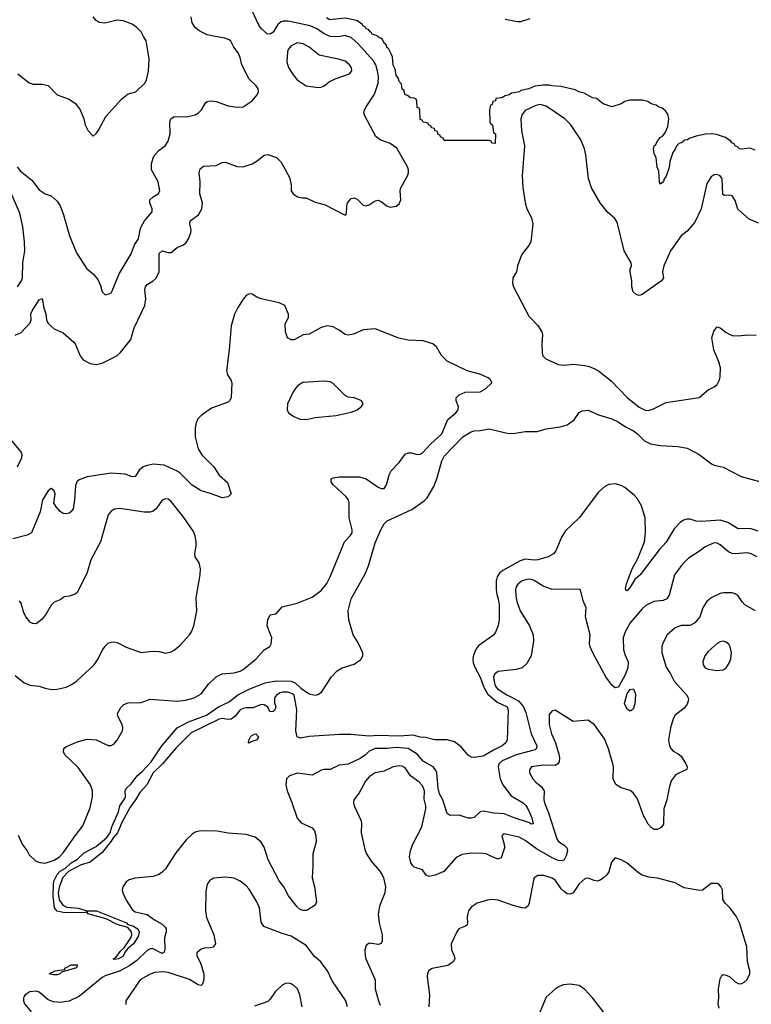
# Model space of a CAD drawing. Header units: inches. Extents: x 1473912 to 1647258, y 640388 to 773423.
# Tile 407 of 420: x 1592940 to 1597817, y 693548 to 700111. Entities that reach past the tile are written whole.
import ezdxf

# ---------------------------------------------------------------- set-up
doc = ezdxf.new("R2010")
doc.units = ezdxf.units.IN
doc.header["$MEASUREMENT"] = 0
doc.layers.add('B5699', color=7, linetype='Continuous')
doc.layers.add('B5790', color=7, linetype='Continuous')

msp = doc.modelspace()

# ---------------------------------------------------------------- linework, layer by layer
at = {"layer": 'B5699', "color": 5}
for points, elevation in [([(1592910, 698008), (1592950, 698026), (1593009.8, 698090), (1593016.9, 698110), (1593015.1, 698150), (1593023.8, 698170), (1593070, 698243), (1593090, 698252), (1593101.5, 698190), (1593114.9, 698150), (1593119.3, 698110), (1593130, 698086), (1593170, 698050.8), (1593230, 698024), (1593300.6, 697960.6), (1593310.6, 697949.4), (1593342, 697870), (1593364, 697844), (1593410, 697818.2), (1593450, 697812.7), (1593490, 697821.6), (1593588.3, 697870), (1593609.9, 697890.1), (1593679.8, 697980.2), (1593702.3, 698057.7), (1593774.2, 698205.8), (1593781, 698250), (1593774.9, 698310), (1593777.7, 698330), (1593790, 698344.9), (1593830.5, 698369.5), (1593850, 698388.8), (1593869.8, 698430), (1593870, 698552.2), (1593890, 698569.2), (1593930, 698559.7), (1593950, 698559.7), (1593990, 698592.6), (1594031.5, 698610), (1594050, 698625.7), (1594065.6, 698650), (1594081.6, 698690), (1594083.7, 698710), (1594073.5, 698750), (1594075.6, 698770), (1594131.9, 698810), (1594155, 698850), (1594158.8, 698890), (1594141.8, 698950), (1594142.8, 699030), (1594135.8, 699090), (1594143.8, 699116.2), (1594166, 699134), (1594250, 699139.6), (1594290, 699159.5), (1594310, 699160.8), (1594390, 699131.6), (1594430, 699130.1), (1594490, 699151.2), (1594522.5, 699170), (1594570, 699207.1), (1594593.5, 699213.5), (1594652.4, 699192.4), (1594681.8, 699161.9), (1594739.1, 699059.1), (1594750.1, 699010.1), (1594749.5, 698969.5), (1594762, 698950), (1594791, 698931), (1594823.5, 698923.5), (1594850, 698924.2), (1594910, 698895.2), (1594977.1, 698877.1), (1595104.7, 698810), (1595113.2, 698810), (1595119.3, 698820.7), (1595119.7, 698870), (1595125.7, 698890), (1595150, 698919.6), (1595170, 698922.8), (1595190, 698914.3), (1595230, 698874.4), (1595250, 698870.5), (1595270, 698876.3), (1595310, 698904), (1595330, 698907.3), (1595350, 698899.1), (1595386, 698870), (1595410, 698862.4), (1595450, 698868.4), (1595470, 698884), (1595480.9, 698910), (1595475.1, 698970), (1595479.5, 698990), (1595525.1, 699070), (1595532, 699090), (1595532, 699110), (1595525.6, 699130), (1595453.8, 699253.8), (1595410, 699286), (1595343.7, 699310), (1595313.2, 699333.2), (1595239.5, 699470), (1595234.5, 699490), (1595238.4, 699510), (1595249.6, 699530), (1595305.8, 699614.2), (1595330, 699686.8), (1595331.1, 699730), (1595325, 699770), (1595313, 699810), (1595297.4, 699837.4), (1595197, 699950), (1595150, 699991.2), (1595125.5, 700000)], 640), ([(1592923.8, 699130), (1592943.7, 699103.7), (1593020.7, 699040.7), (1593070, 698977.3), (1593110, 698950.8), (1593150, 698937.3), (1593190, 698900.5), (1593208.7, 698870), (1593232, 698810), (1593271.5, 698670), (1593317.8, 698557.8), (1593386.8, 698450), (1593430, 698417.3), (1593460.3, 698380.3), (1593479.5, 698339.5), (1593490, 698296), (1593510, 698277.3), (1593536.6, 698283.4), (1593550, 698291), (1593557.2, 698302.8), (1593602.2, 698417.7), (1593682.4, 698550), (1593705.1, 698610), (1593732.6, 698650), (1593742.2, 698710), (1593750, 698730.6), (1593771.5, 698770), (1593822, 698830), (1593823.6, 698850), (1593807.6, 698890), (1593807, 698910), (1593829.2, 698930), (1593863.7, 698950), (1593873.3, 698970), (1593863.1, 699030), (1593818, 699110), (1593818.4, 699150), (1593829.6, 699190), (1593840.7, 699210), (1593870, 699241.6), (1593910, 699270.5), (1593930, 699300.7), (1593943.1, 699350), (1593939.7, 699430), (1593947.8, 699450), (1593970, 699465.3), (1594050, 699462.7), (1594110, 699477.4), (1594130.8, 699489.2), (1594150.8, 699509.2), (1594181.3, 699558.7), (1594190, 699566), (1594209.6, 699570.4), (1594250, 699564.9), (1594330, 699535.8), (1594390, 699528.4), (1594429.6, 699530.4), (1594489.3, 699570), (1594522.9, 699610), (1594532, 699630), (1594529.4, 699650), (1594515.1, 699670), (1594470, 699714), (1594420.7, 699810), (1594410, 699858), (1594397.2, 699890), (1594367.6, 699927.6), (1594347, 699967), (1594336.2, 699976.2), (1594307.8, 699987.8), (1594242.3, 700000)], 660), ([(1592927.3, 699750), (1593002, 699690), (1593030, 699681.5), (1593090, 699681.7), (1593130, 699672), (1593190, 699610.6), (1593270, 699581.6), (1593311.9, 699551.9), (1593343, 699510), (1593367.7, 699450), (1593377.3, 699410), (1593396, 699370), (1593430, 699334), (1593450, 699352), (1593465.6, 699374.4), (1593515.1, 699464.9), (1593618.9, 699581.1), (1593663.6, 699616.4), (1593714, 699630), (1593776, 699690), (1593786, 699710), (1593799.5, 699770), (1593802, 699850), (1593782, 699970), (1593765.9, 700000)], 680), ([(1595075.3, 700000), (1595050, 699995.9), (1595010, 699999.6), (1595009.1, 700000)], 640), ([(1597842, 699242), (1597810, 699255.3), (1597750, 699247.6), (1597738, 699250), (1597724.5, 699264.5), (1597709.4, 699270), (1597702.7, 699282.7), (1597686.6, 699290), (1597681.2, 699301.2), (1597645.4, 699325.4), (1597584.8, 699344.8), (1597550, 699349.6), (1597512.3, 699347.7), (1597450, 699335.3), (1597401.4, 699318.6), (1597391.3, 699310), (1597373, 699307), (1597351.3, 699290), (1597334.4, 699285.6), (1597314.8, 699265.2), (1597310, 699248.7), (1597294, 699226), (1597274.4, 699165.6), (1597270, 699126), (1597250, 699068.7), (1597233.7, 699046.3), (1597230.6, 699030), (1597210, 699015.3), (1597205.1, 699030), (1597201.2, 699101.2), (1597190, 699128), (1597182.7, 699190), (1597170, 699218), (1597164.5, 699250), (1597170, 699270.8), (1597181.2, 699278.8), (1597190, 699298), (1597210, 699324.7), (1597225.4, 699334.6), (1597243.2, 699356.8), (1597260.2, 699399.8), (1597266.6, 699450), (1597260.2, 699480.2), (1597244.5, 699504.5), (1597222, 699522), (1597198, 699530), (1597182, 699542), (1597149, 699550), (1597126.8, 699566.8), (1597090, 699575.3), (1597005.4, 699574.6), (1596973.2, 699566.8), (1596950, 699549.4), (1596886, 699530), (1596830, 699549.5), (1596785.2, 699585.2), (1596758, 699590), (1596702, 699622), (1596668, 699630), (1596643.2, 699643.2), (1596546.6, 699666.6), (1596486, 699670), (1596470, 699675.3), (1596430, 699675.3), (1596373, 699667), (1596334, 699650), (1596281, 699639), (1596272, 699630), (1596218, 699622), (1596202, 699610), (1596176.9, 699603.1), (1596154, 699590), (1596114, 699586), (1596112, 699570), (1596094, 699566), (1596090, 699546), (1596078, 699542), (1596072, 699510), (1596074, 699430), (1596078, 699418), (1596092, 699410), (1596098, 699358), (1596111, 699350), (1596110, 699286), (1596087.3, 699287.3), (1596082, 699302), (1596070, 699306), (1595770, 699306), (1595762, 699322), (1595746, 699330), (1595742, 699342), (1595730, 699346), (1595726, 699366), (1595708, 699370), (1595706, 699386), (1595686, 699390), (1595682, 699402), (1595666, 699410), (1595662, 699422), (1595630, 699428), (1595622, 699442), (1595610, 699446), (1595608, 699508), (1595602, 699522), (1595590, 699526), (1595588, 699568), (1595582, 699582), (1595568.4, 699588.4), (1595546, 699590), (1595525.2, 699605.2), (1595509.6, 699610), (1595500.4, 699640.4), (1595490, 699648.7), (1595484, 699684), (1595470, 699698), (1595462.7, 699722.7), (1595450, 699738), (1595442, 699782), (1595430, 699808), (1595424.1, 699864.1), (1595418.6, 699878.6), (1595398, 699918), (1595390, 699924), (1595383.2, 699943.2), (1595370, 699955.3), (1595358.9, 699978.9), (1595347.9, 699987.9), (1595338, 699990), (1595326.8, 700000)], 620), ([(1597865.5, 698754.5), (1597801.5, 698781.5), (1597727.3, 698847.3), (1597710, 698906.6), (1597690, 698937.6), (1597670, 698942), (1597638.6, 698938.6), (1597626.2, 698946.2), (1597622.9, 699050), (1597610, 699069.3), (1597590, 699079.5), (1597570, 699077), (1597550, 699063.7), (1597521.1, 699018.9), (1597482.7, 698850), (1597439.2, 698760.7), (1597390, 698702), (1597350, 698669.6), (1597277.6, 698570), (1597234, 698470), (1597224.9, 698430), (1597230.6, 698390), (1597217.3, 698370), (1597090, 698279.3), (1597070, 698273.2), (1597050, 698279), (1597030, 698298), (1597021.2, 698330), (1597021.2, 698370), (1597009.4, 698430), (1597009.5, 698450.5), (1597017.2, 698470), (1597016, 698490), (1596969.6, 698570), (1596921.7, 698761.7), (1596906.6, 698786.6), (1596856, 698830), (1596810, 698889.3), (1596751, 698991), (1596732.3, 699052.3), (1596714.3, 699210), (1596705.1, 699250), (1596679.7, 699310), (1596613.3, 699410), (1596572.8, 699450), (1596450, 699535), (1596410, 699546.1), (1596380.4, 699539.6), (1596310, 699505.1), (1596290, 699479.6), (1596281.2, 699450), (1596284.3, 699370), (1596304.5, 699270), (1596290.2, 699069.8), (1596293.1, 698993.1), (1596309.1, 698890), (1596319.6, 698850), (1596352.4, 698790), (1596359.7, 698750), (1596346.7, 698630), (1596333.5, 698606.5), (1596289.3, 698550.7), (1596279.5, 698530), (1596257.3, 698470), (1596250.5, 698430), (1596227.3, 698390), (1596225.2, 698354.8), (1596230.5, 698330), (1596334.7, 698134.7), (1596393.3, 698073.3), (1596421.1, 698030), (1596424.9, 698010), (1596419.5, 697950), (1596422, 697890), (1596426.8, 697870), (1596446, 697850), (1596530, 697812.7), (1596570, 697808.5), (1596630, 697814.3), (1596690, 697808.9), (1596730, 697802), (1596770, 697786.4), (1596799.1, 697770), (1596883, 697703), (1596990, 697592), (1597070, 697528.9), (1597110, 697508.5), (1597130, 697506.4), (1597163.8, 697516.2), (1597250, 697558.4), (1597470, 697593.4), (1597530, 697644), (1597570, 697663), (1597590, 697678.8), (1597605.6, 697710), (1597609.7, 697730.3), (1597611.2, 697790), (1597600.5, 697830), (1597566.3, 697910), (1597553.6, 697990), (1597566.2, 698033.8), (1597590, 698062.8), (1597610, 698057.3), (1597650, 698024.9), (1597690, 698005.5), (1597730, 698003.8), (1597790.6, 698010.6), (1597850, 698008.2)], 640), ([(1592925.1, 698330), (1592952, 698370), (1592958.4, 698390), (1592961.1, 698490), (1592973.3, 698570), (1592972.4, 698630), (1592960.6, 698730), (1592941.1, 698821.1), (1592873.9, 698973.9)], 660), ([(1592930, 694674.8), (1592956.4, 694616.4), (1592990, 694570.7), (1593003.7, 694543.7), (1593044.2, 694504.2), (1593073.8, 694493.8), (1593110, 694489.2), (1593170, 694508), (1593205, 694530), (1593230, 694558), (1593308.8, 694671.2), (1593361.9, 694738.1), (1593410, 694857.4), (1593425, 694930), (1593424.6, 694970), (1593412.9, 695010), (1593330, 695127.1), (1593241.7, 695210), (1593231.3, 695230), (1593234, 695250), (1593241.3, 695258.7), (1593252.7, 695267.3), (1593330, 695299), (1593390, 695314.3), (1593450.3, 695310.3), (1593530, 695273.4), (1593550, 695273.4), (1593570, 695284.9), (1593590, 695307.7), (1593624.2, 695370), (1593628.5, 695390), (1593623.5, 695410), (1593594.5, 695470), (1593592.9, 695487.1), (1593614.2, 695525.8), (1593634.2, 695545.8), (1593662.9, 695557.1), (1593750, 695560.5), (1593810, 695581.3), (1593990, 695569.1), (1594045.1, 695574.9), (1594104, 695590), (1594150, 695618.4), (1594198.6, 695681.4), (1594250, 695730.3), (1594290, 695750.2), (1594370, 695757.4), (1594410, 695768.9), (1594430, 695780.3), (1594516.2, 695850), (1594570, 695910.5), (1594606.3, 695933.7), (1594616.3, 695950), (1594619.7, 695990), (1594589.5, 696070.5), (1594593.2, 696110), (1594610, 696144.7), (1594650, 696151.3), (1594690, 696197.3), (1594790, 696221.6), (1594890, 696261.3), (1594950, 696306), (1594986.5, 696353.5), (1595010, 696398), (1595104.2, 696630), (1595143, 696670), (1595155.1, 696690), (1595155.3, 696710), (1595136.3, 696790), (1595136.1, 696890), (1595130.6, 696910), (1595113.5, 696933.5), (1595029.8, 697010), (1595015.6, 697030), (1595017.2, 697050), (1595030, 697058), (1595070, 697064.2), (1595204.1, 697064.1), (1595250, 697050.5), (1595330, 696995.3), (1595350, 696986.7), (1595370, 696986), (1595385.1, 697010), (1595402.8, 697077.2), (1595416, 697104), (1595470, 697159.1), (1595510, 697214), (1595530, 697223.7), (1595550, 697223.1), (1595590, 697212.7), (1595610, 697215.2), (1595630, 697227.6), (1595678.3, 697281.7), (1595752.9, 697350), (1595794, 697446), (1595847, 697490), (1595863.6, 697510), (1595865.1, 697530), (1595849.3, 697570), (1595849, 697590), (1595869, 697610), (1595910, 697627.7), (1596010, 697630.7), (1596044, 697650), (1596088, 697690), (1596078, 697710), (1596063.1, 697723.1), (1596007.3, 697747.3), (1595922, 697770), (1595790, 697834.3), (1595751.6, 697871.6), (1595718.5, 697930), (1595693.6, 697950), (1595630, 697970.5), (1595530, 697975.6), (1595468.3, 697988.3), (1595310, 698050.7), (1595230, 698044), (1595164.5, 698015.6), (1595130, 698008.2), (1595110, 698012.6), (1595070, 698042.4), (1595030, 698063.6), (1594990, 698069.6), (1594950, 698058.7), (1594870, 698015.1), (1594830, 698009.5), (1594770, 697977), (1594750, 697976.2), (1594725.6, 697990), (1594711.2, 698030), (1594710, 698082), (1594731.1, 698128.9), (1594731.4, 698148.6), (1594706.3, 698206.3), (1594670, 698223.5), (1594549.2, 698250), (1594521, 698261), (1594490, 698280.7), (1594470, 698284.5), (1594450, 698271.8), (1594430, 698247.6), (1594391.5, 698188.5), (1594370.9, 698149.1), (1594349.5, 698070.5), (1594335.8, 697910), (1594317.5, 697770), (1594324.7, 697744.7), (1594348.3, 697710), (1594355, 697690), (1594348.9, 697590), (1594339.5, 697570), (1594330, 697562), (1594218, 697522), (1594150, 697472.5), (1594128.4, 697450), (1594116.2, 697423.8), (1594108.7, 697390), (1594109.5, 697330), (1594130.2, 697250), (1594154.2, 697210), (1594234, 697130), (1594270, 697074.4), (1594325.9, 697025.9), (1594350.3, 696950), (1594330, 696931.6), (1594290, 696923.1), (1594212.8, 696952.8), (1594150, 696970.6), (1594090, 697009), (1594010, 697089.1), (1593990, 697101.9), (1593902.2, 697142.2), (1593830, 697147.4), (1593790, 697140.3), (1593763.1, 697130), (1593739.5, 697110), (1593710, 697066.6), (1593690, 697063.7), (1593642, 697082), (1593550, 697087.4), (1593390, 697063.2), (1593336.3, 697043.7), (1593321.7, 697030), (1593313, 697007), (1593306, 696910), (1593295.6, 696850), (1593281.6, 696830), (1593270, 696822), (1593250, 696817.4), (1593230, 696820.5), (1593210, 696833.3), (1593183.6, 696863.6), (1593168.3, 696890), (1593176.8, 696950), (1593169.7, 696970), (1593150, 696985.3), (1593130, 696971.6), (1593091.1, 696910), (1593076.9, 696830), (1593018, 696690), (1592990, 696676.1), (1592894.9, 696650)], 640), ([(1597861.5, 696701.5), (1597810, 696719.2), (1597730, 696718.3), (1597659.6, 696759.5), (1597610, 696774.8), (1597485.3, 696765.3), (1597450, 696769.2), (1597410, 696781.2), (1597390, 696780.8), (1597365.4, 696774.6), (1597341.5, 696758.5), (1597303.2, 696716.8), (1597250, 696628.5), (1597202.8, 696577.2), (1597075.3, 696410), (1597041.3, 696378.7), (1597010, 696328.2), (1596990, 696304.7), (1596985.4, 696305.4), (1596978, 696318), (1596984.2, 696350), (1597022.4, 696450), (1597061.4, 696518.6), (1597105, 696630), (1597111.1, 696690), (1597108.2, 696790), (1597084.4, 696870), (1597058.1, 696918.1), (1597039.1, 696939.1), (1596972.9, 696992.9), (1596950, 697006.2), (1596910, 697017.3), (1596866.9, 697013.1), (1596841.2, 696998.8), (1596798.9, 696961.1), (1596670.2, 696790), (1596577.2, 696702.8), (1596552.8, 696667.2), (1596513, 696570), (1596497.4, 696550), (1596462, 696530), (1596394, 696510), (1596370, 696507.8), (1596310, 696514), (1596276.8, 696503.2), (1596160, 696440), (1596138.3, 696421.7), (1596123.5, 696396.5), (1596116.8, 696370), (1596115.9, 696315.9), (1596119.5, 696279.5), (1596130.1, 696250.1), (1596135.9, 696210), (1596137.1, 696110), (1596130, 696073.2), (1596112.6, 696027.4), (1596101.3, 696010), (1596001.3, 695938.7), (1595983.1, 695916.9), (1595964.5, 695875.5), (1595960.2, 695850), (1595963.7, 695823.7), (1595974.3, 695794.3), (1596010, 695728.2), (1596035.9, 695655.9), (1596058.4, 695618.4), (1596121.8, 695561.8), (1596188.8, 695530), (1596196.3, 695510), (1596188.7, 695310), (1596179.5, 695290), (1596155.3, 695270), (1596097.8, 695242.2), (1596030, 695201.5), (1595970, 695193), (1595950, 695196.3), (1595930, 695208.2), (1595883.6, 695263.6), (1595837.8, 695297.8), (1595790, 695309.7), (1595708, 695310), (1595645.8, 695325.8), (1595610, 695329.1), (1595562.9, 695342.9), (1595470, 695334.8), (1595330, 695340.7), (1595270, 695335.6), (1595147, 695347), (1595072.7, 695347.3), (1594870, 695334), (1594810, 695321.2), (1594789, 695330), (1594780.3, 695370), (1594786.2, 695510), (1594768.4, 695608.4), (1594757.6, 695617.6), (1594728.2, 695628.2), (1594691, 695629), (1594675.4, 695624.6), (1594651.9, 695608.1), (1594638.7, 695590), (1594637.7, 695557.7), (1594647.3, 695530), (1594641, 695510), (1594630, 695499), (1594610, 695498), (1594591.7, 695531.7), (1594570, 695544.5), (1594550, 695547), (1594496.7, 695523.3), (1594450, 695525.1), (1594430, 695520.7), (1594410.4, 695509.7), (1594374.6, 695465.4), (1594350, 695449.2), (1594330, 695446.6), (1594290, 695453.3), (1594270, 695448), (1594083.6, 695356.4), (1593982.8, 695257.3), (1593892.7, 695150), (1593828.9, 695091.1), (1593786.4, 695010), (1593741.2, 694958.8), (1593712.8, 694910), (1593677, 694863), (1593620.6, 694759.4), (1593592.9, 694690), (1593562.8, 694657.2), (1593550, 694634.5), (1593490, 694558.7), (1593410, 694496.2), (1593350, 694478), (1593266.1, 694433.9), (1593226.9, 694393.1), (1593205.7, 694334.3), (1593196.1, 694290), (1593203.7, 694243.7), (1593227.9, 694207.9), (1593254.8, 694194.8), (1593330, 694188.4), (1593390, 694170.3), (1593451.2, 694171.2), (1593652.2, 694090), (1593660.7, 694080.7), (1593694.4, 694070), (1593726.7, 694050), (1593736.9, 694030), (1593730, 694000.9), (1593698.7, 693950), (1593659.9, 693920.1), (1593642, 693898), (1593630, 693868.7), (1593598.8, 693850), (1593570, 693846.6), (1593562.7, 693850), (1593579.7, 693860.3), (1593610, 693900.4), (1593636.2, 693923.8), (1593681.1, 693990), (1593686.8, 694010), (1593684.7, 694030), (1593660.1, 694060.1), (1593590, 694080.5), (1593516.6, 694116.6), (1593394, 694150), (1593390, 694166), (1593379.8, 694160.2), (1593342.8, 694157.2), (1593230, 694160.3), (1593190, 694169), (1593172.6, 694190), (1593163, 694270), (1593166.2, 694350), (1593170, 694372.4), (1593190, 694412.7), (1593210, 694435.8), (1593245, 694455), (1593283.9, 694490), (1593324.4, 694515.6), (1593370, 694557.4), (1593450, 694599.5), (1593521.3, 694658.7), (1593543, 694690), (1593553.3, 694730), (1593598.7, 694830), (1593608.3, 694871.7), (1593640.5, 694919.5), (1593644.2, 694930), (1593642, 694970), (1593650, 694986), (1593682, 695018), (1593722.9, 695070), (1593758.9, 695101.1), (1593816.3, 695163.7), (1593887.6, 695270), (1593989.1, 695390.9), (1594064.5, 695430), (1594185.4, 695474.6), (1594264.2, 695530), (1594335.5, 695564.5), (1594394, 695610), (1594474.5, 695650), (1594577.2, 695690), (1594650, 695703.6), (1594750, 695701.3), (1594776.5, 695690), (1594814.1, 695654.1), (1594870, 695617.6), (1594910, 695608.2), (1594928.1, 695611.9), (1594951.2, 695628.8), (1595018.4, 695730), (1595055.1, 695770), (1595090, 695790.2), (1595170, 695815.2), (1595214.3, 695845.7), (1595226.9, 695870), (1595226.9, 695890), (1595196.6, 695956.6), (1595163.5, 696010), (1595133.5, 696110), (1595130, 696171.3), (1595150, 696250.5), (1595243.5, 696416.5), (1595264.5, 696470), (1595310, 696624.9), (1595350, 696715.5), (1595369.7, 696750), (1595390, 696770.2), (1595554.3, 696845.7), (1595636.9, 696903.1), (1595656, 696924), (1595701.4, 696998.6), (1595723.7, 697056.3), (1595754.7, 697170), (1595770, 697202), (1595893, 697330), (1595950, 697362.7), (1595970, 697370.2), (1596010, 697372.2), (1596070, 697383.6), (1596190, 697355.8), (1596230, 697352.2), (1596310, 697365.7), (1596390, 697367), (1596450, 697384.6), (1596542, 697398), (1596590, 697411.5), (1596635.7, 697444.3), (1596670, 697491.6), (1596690, 697503.1), (1596730, 697507.4), (1596797.6, 697477.6), (1596887.3, 697450), (1596930.3, 697430), (1596978, 697398), (1597031.6, 697370), (1597058.5, 697350), (1597103.9, 697303.9), (1597144.6, 697284.6), (1597210, 697272.4), (1597330, 697267), (1597390, 697254.3), (1597470, 697211.8), (1597551.2, 697151.2), (1597570, 697142.6), (1597630, 697128.7), (1597750, 697065.7), (1597930, 697017.4)], 620), ([(1592925.8, 697130), (1592955.2, 697190), (1592956, 697210), (1592949.8, 697230), (1592830, 697373.5)], 640), ([(1592910, 695738.8), (1592970.4, 695690.4), (1593010, 695674.9), (1593070, 695668.2), (1593110, 695654.4), (1593154.2, 695645.8), (1593190, 695648), (1593250, 695662.4), (1593290, 695681.3), (1593318.2, 695701.8), (1593435.4, 695810), (1593464, 695850), (1593490, 695906.8), (1593510, 695936), (1593530, 695954.8), (1593550, 695962.8), (1593570, 695964), (1593590, 695959.1), (1593650, 695928.2), (1593750, 695892.2), (1593830, 695902.4), (1593870, 695899.1), (1593911.5, 695888.5), (1593950, 695897.1), (1593970, 695908.4), (1594010, 695942.4), (1594072, 696010), (1594085.6, 696030), (1594101.6, 696070), (1594120.7, 696170), (1594116.3, 696256.3), (1594142.4, 696410), (1594144.5, 696450), (1594137.2, 696490), (1594109.5, 696530), (1594107, 696550), (1594116.6, 696603.4), (1594116.9, 696630), (1594109.7, 696670), (1594098.6, 696698.6), (1594033.8, 696793.8), (1593950, 696899.5), (1593930, 696914), (1593910, 696918), (1593890, 696909.2), (1593850.2, 696849.8), (1593830, 696834.7), (1593810, 696827.3), (1593770, 696827.6), (1593607.3, 696852.7), (1593571.8, 696848.2), (1593550, 696834), (1593530.3, 696809.7), (1593479.6, 696630), (1593414.9, 696510), (1593390, 696425.2), (1593324.7, 696295.3), (1593310, 696282), (1593270, 696269.4), (1593235.3, 696264.7), (1593214.2, 696245.8), (1593170, 696227.6), (1593150, 696209.5), (1593116.9, 696150), (1593090, 696114.5), (1593050, 696084.5), (1593025.6, 696085.6), (1593010, 696096), (1592980.9, 696130), (1592964.4, 696164.4), (1592950, 696222), (1592938, 696238)], 660), ([(1597855.1, 696530), (1597815.1, 696550), (1597790, 696556.4), (1597710, 696550.7), (1597690, 696553.5), (1597664, 696564), (1597610, 696611.3), (1597590, 696622.4), (1597570, 696624.2), (1597510, 696598), (1597471.8, 696568.2), (1597397.7, 696522.3), (1597357.7, 696482.3), (1597304, 696410), (1597270, 696275.1), (1597253.1, 696250), (1597230, 696240.6), (1597167, 696233), (1597114, 696206), (1597090, 696184.4), (1597010.2, 696090), (1596975.5, 696030), (1596962.6, 695990), (1596965.6, 695910), (1596975.5, 695875.5), (1596996.5, 695830), (1596993.6, 695790), (1596975.5, 695744.5), (1596936.9, 695670), (1596930, 695662.6), (1596910, 695656.4), (1596890, 695673.1), (1596846.6, 695730), (1596759.7, 695890), (1596743, 695930), (1596738.9, 695950), (1596742, 696010), (1596711.5, 696130), (1596716, 696190), (1596696.9, 696236.9), (1596679, 696310), (1596670, 696316), (1596490, 696313.5), (1596430, 696334.5), (1596370, 696372.3), (1596350, 696379.7), (1596330, 696381.7), (1596290, 696369.7), (1596263.6, 696350), (1596250.3, 696330), (1596245.4, 696310), (1596246.5, 696270), (1596253, 696233), (1596274.9, 696170), (1596338.7, 696070), (1596362.3, 696010), (1596364.6, 695970), (1596348.8, 695870), (1596320.9, 695819.1), (1596290, 695791.1), (1596250, 695779.8), (1596130, 695766.6), (1596106.3, 695750), (1596099.3, 695730), (1596100.1, 695710), (1596109.2, 695670), (1596124.2, 695650), (1596187.1, 695610), (1596265.9, 695570), (1596298.4, 695530), (1596312.9, 695492.9), (1596349, 695350), (1596386, 695270), (1596383.6, 695250), (1596375.3, 695244.7), (1596250, 695210.3), (1596155.3, 695170), (1596134.8, 695150), (1596129.7, 695130), (1596143.1, 695050), (1596160.4, 695010), (1596216.8, 694936.8), (1596296, 694890), (1596313.5, 694873.5), (1596330, 694847), (1596354.2, 694790), (1596362, 694750), (1596350, 694748.7), (1596337.3, 694757.3), (1596235.6, 694790), (1596170, 694817.4), (1596101, 694821), (1596030, 694835.4), (1596009.4, 694830.6), (1595970, 694794), (1595950, 694788), (1595930, 694788.2), (1595870, 694808.2), (1595810, 694806), (1595790, 694819), (1595760.4, 694910), (1595738.8, 694950), (1595730, 694988.7), (1595721.5, 695090), (1595712.4, 695110), (1595695, 695130), (1595630, 695168.1), (1595590, 695215.2), (1595530, 695253.6), (1595450, 695259.2), (1595390, 695252.8), (1595310, 695252.1), (1595270, 695235.1), (1595244.4, 695210), (1595210, 695186.3), (1595130, 695148), (1595070, 695141.6), (1595010, 695113.3), (1594970, 695112.7), (1594952.1, 695107.9), (1594890, 695075.4), (1594790, 695087.6), (1594737.3, 695070), (1594719.3, 695050), (1594714.9, 695010), (1594722.4, 694970), (1594754, 694894), (1594789.4, 694789.4), (1594816.9, 694756.9), (1594890, 694724.9), (1594905.3, 694705.3), (1594914, 694670), (1594915.3, 694630), (1594894.6, 694550), (1594894.9, 694470), (1594888.5, 694391.5), (1594904.9, 694330), (1594918, 694230), (1594910.4, 694209.6), (1594861.4, 694178.6), (1594850, 694173.2), (1594830, 694172.3), (1594810, 694179.5), (1594790, 694197), (1594731.3, 694270), (1594701, 694330), (1594669.9, 694369.9), (1594596.1, 694510), (1594570, 694594.5), (1594550, 694629.6), (1594510, 694662.4), (1594450, 694678.7), (1594330, 694688), (1594257.3, 694702.7), (1594143.3, 694703.3), (1594110, 694695.8), (1594090, 694683), (1594050, 694643.6), (1593981.5, 694558.5), (1593911.7, 694450), (1593890, 694428), (1593866.6, 694413.4), (1593830, 694399.7), (1593710, 694388), (1593670, 694378), (1593650, 694364.2), (1593626.9, 694330), (1593623.5, 694310), (1593626.5, 694290), (1593650, 694242), (1593690, 694180.2), (1593710, 694164.8), (1593790, 694146.8), (1593839.6, 694110), (1593890, 694081.4), (1593910, 694062.6), (1593916.8, 694050), (1593916.3, 694030), (1593904.1, 693990), (1593907.4, 693912.6), (1593904, 693896), (1593890, 693887.4), (1593830, 693917.9), (1593810, 693917.6), (1593790, 693905.8), (1593719.8, 693840.2), (1593674.3, 693805.7), (1593610, 693770.7), (1593510, 693736.9), (1593490, 693726.2), (1593338.6, 693601.4), (1593270, 693568.7), (1593210, 693559.9), (1593164.2, 693564.2), (1593130, 693578.6), (1593070, 693628.1), (1593050, 693636), (1593007.4, 693630), (1592976.9, 693610), (1592970, 693599.6), (1592964.4, 693590), (1592964.4, 693570), (1592972.6, 693550), (1593016.7, 693496.7)], 640), ([(1597843.7, 696170), (1597774.5, 696210), (1597755.6, 696230), (1597729.7, 696269.7), (1597710, 696282.9), (1597689.6, 696289.6), (1597630.4, 696289.6), (1597610, 696285.1), (1597550, 696256.9), (1597517.6, 696230), (1597493.4, 696190), (1597473.8, 696130), (1597441.3, 696090), (1597410, 696072.8), (1597350, 696073.1), (1597310, 696057.6), (1597256.5, 696010), (1597224.7, 695950), (1597220.2, 695930), (1597220.7, 695890), (1597250, 695795.5), (1597279, 695750), (1597302, 695702), (1597385.3, 695610), (1597396.9, 695590), (1597397.4, 695577.4), (1597390, 695549.6), (1597370, 695521.3), (1597310, 695475.1), (1597294.9, 695450), (1597278, 695390), (1597265.8, 695310), (1597271.8, 695270), (1597282, 695250), (1597296, 695236), (1597330, 695218.5), (1597350, 695201.3), (1597380.3, 695150), (1597388.2, 695130), (1597387.5, 695112.5), (1597330, 695086.6), (1597310, 695072.8), (1597283.5, 695036.5), (1597269.2, 694990), (1597254.7, 694910), (1597233.8, 694850), (1597230.3, 694749.7), (1597220.7, 694730), (1597210, 694720.9), (1597190, 694712), (1597170, 694714), (1597150, 694725.6), (1597130, 694749.6), (1597096.4, 694810), (1597057.4, 694917.4), (1597030, 694957.6), (1597010, 694973.6), (1596950, 694991.1), (1596913, 695013), (1596896.9, 695050), (1596898.5, 695130), (1596894.7, 695150), (1596865.7, 695250), (1596837.6, 695317.6), (1596771.1, 695411.1), (1596730, 695440.9), (1596630, 695432.7), (1596510, 695509.3), (1596490, 695503.7), (1596470, 695479), (1596470, 695414), (1596484.4, 695350), (1596511.1, 695291.1), (1596534.5, 695214.5), (1596539.1, 695190), (1596535.4, 695164.6), (1596527.8, 695150), (1596510, 695138.6), (1596430, 695142.7), (1596351.3, 695130), (1596337.3, 695110), (1596339.1, 695090), (1596360.3, 695050), (1596377.6, 695030), (1596417.6, 694997.6), (1596435.2, 694970), (1596433.5, 694910), (1596437.6, 694890), (1596464.2, 694824.2), (1596520.1, 694650), (1596532.3, 694632.3), (1596570, 694609.1), (1596588.1, 694590), (1596591, 694570), (1596582.7, 694537.3), (1596570, 694511.6), (1596556, 694504), (1596530, 694505.5), (1596490, 694525.3), (1596384.7, 694584.7), (1596310, 694638.8), (1596270, 694661.4), (1596170, 694683.7), (1596154, 694670), (1596170, 694616), (1596172, 694590), (1596150, 694525.1), (1596130, 694515.8), (1596090, 694529.8), (1596050, 694550.9), (1596030, 694553.3), (1595950, 694556.4), (1595890, 694545.6), (1595850, 694525.7), (1595767.8, 694432.3), (1595710, 694407.8), (1595670, 694399.6), (1595650, 694409.6), (1595624.5, 694444.5), (1595570, 694462.6), (1595561.3, 694470), (1595547.2, 694490), (1595539.2, 694530), (1595544.1, 694570), (1595557.5, 694610), (1595621.6, 694730), (1595646.7, 694850), (1595646.8, 694870), (1595636.3, 694916.3), (1595637.4, 694970), (1595624.3, 695004.3), (1595600.7, 695030), (1595545.2, 695070), (1595510, 695125.1), (1595490, 695135.8), (1595470, 695138), (1595430, 695130.6), (1595370, 695101.1), (1595310, 695091.6), (1595270, 695064.8), (1595244.1, 695035.9), (1595201.9, 694958.1), (1595167.6, 694910), (1595165.8, 694890), (1595170.2, 694870), (1595215.2, 694770), (1595219, 694750), (1595215.3, 694690), (1595240.3, 694580.2), (1595252.7, 694550), (1595282, 694502), (1595338.3, 694438.3), (1595356.3, 694410), (1595364.9, 694390), (1595377.3, 694330), (1595374.8, 694290), (1595338, 694202), (1595330.5, 694149.5), (1595335.8, 694090), (1595355.3, 694010), (1595357.1, 693970), (1595350, 693954), (1595332.4, 693947.6), (1595270, 693956.2), (1595250, 693939.3), (1595241.5, 693910), (1595242.4, 693870), (1595247.9, 693850), (1595309.2, 693710), (1595310.2, 693650), (1595331.4, 693570), (1595343, 693543)], 660), ([(1597602.8, 693522.8), (1597595.6, 693550), (1597599.8, 693590), (1597598, 693650), (1597610, 693718), (1597621.1, 693738.9), (1597630, 693745.5), (1597650, 693743.1), (1597672.7, 693730), (1597710, 693697.6), (1597730, 693686.4), (1597750, 693684.4), (1597770, 693694.9), (1597790, 693714), (1597806, 693750), (1597806.6, 693770), (1597791.9, 693830), (1597786.3, 693930), (1597738, 694090), (1597715.5, 694135.5), (1597674, 694190), (1597642, 694222), (1597626.8, 694246.8), (1597624, 694310), (1597613.6, 694333.6), (1597598, 694350), (1597590, 694354), (1597550, 694352.3), (1597490.5, 694309.5), (1597473.7, 694306.3), (1597370, 694324), (1597310, 694358), (1597190.4, 694389.6), (1597134.5, 694394.5), (1597090, 694409.6), (1597063.9, 694423.9), (1596990, 694489.4), (1596950, 694512), (1596910, 694524), (1596885.1, 694494.9), (1596866.7, 694430), (1596854.4, 694410), (1596832.4, 694390), (1596810, 694375.8), (1596790, 694369.7), (1596770, 694372.8), (1596730, 694389.7), (1596710, 694386), (1596668.9, 694351.1), (1596630, 694290.9), (1596610, 694282.5), (1596590, 694285.3), (1596570, 694298.9), (1596550, 694317.7), (1596512.1, 694372.1), (1596490, 694389), (1596432.8, 694407.3), (1596394, 694406), (1596370.4, 694390), (1596364.2, 694375.8), (1596336.7, 694223.3), (1596330, 694204.2), (1596310.2, 694189.8), (1596290, 694190.8), (1596230, 694206), (1596130, 694241.7), (1596090, 694245.7), (1596057.5, 694242.5), (1595990, 694221.6), (1595950, 694195.1), (1595930.5, 694170), (1595926.3, 694153.7), (1595923.1, 694130), (1595926, 694090), (1595921.6, 694078.4), (1595911.8, 694068.2), (1595868.2, 694050), (1595854.4, 694030), (1595817.1, 693950), (1595818, 693910), (1595837.1, 693870), (1595840.4, 693850), (1595830.4, 693830), (1595793, 693807), (1595690, 693786.6), (1595665.8, 693770), (1595657.6, 693750), (1595656.2, 693730), (1595671.5, 693610), (1595666.7, 693530)], 680), ([(1595124.3, 693530), (1595114, 693570), (1595023.7, 693703.7), (1594990.6, 693770), (1594970, 693800.4), (1594946.6, 693830), (1594906.1, 693866.1), (1594850, 693939.8), (1594750, 694003.1), (1594690, 694019.2), (1594567.2, 694067.3), (1594550, 694095.3), (1594538.3, 694190), (1594521.1, 694230), (1594470, 694315.6), (1594450, 694338), (1594410, 694369.7), (1594370, 694388.3), (1594310, 694395.8), (1594232.2, 694387.8), (1594204.9, 694370), (1594190.4, 694349.7), (1594179.9, 694300.1), (1594178, 694170), (1594185.8, 694125.9), (1594234.9, 694010), (1594246, 693950), (1594230.5, 693929.5), (1594210, 693923.7), (1594170, 693922.7), (1594150, 693916), (1594120.7, 693890), (1594120.5, 693870), (1594144.9, 693824.9), (1594166.5, 693750), (1594167.6, 693712.4), (1594158.9, 693681.1), (1594150, 693672.3), (1594130, 693678.7), (1594072.6, 693712.6), (1593930, 693761), (1593895.3, 693764.7), (1593840.6, 693759.4), (1593810, 693748.3), (1593742, 693710), (1593647.7, 693570), (1593647.3, 693547.3)], 660), ([(1594822.7, 693530), (1594807, 693610), (1594791.6, 693650), (1594770, 693672), (1594750, 693684.5), (1594730, 693689.5), (1594712.8, 693687.2), (1594690, 693675.1), (1594642.8, 693630), (1594610, 693582), (1594593.7, 693566.3), (1594505.1, 693534.9)], 680), ([(1596881.6, 693430), (1596758.7, 693590), (1596706.3, 693646.3), (1596670, 693673.3), (1596610, 693682.4), (1596563.4, 693676.6), (1596530, 693662.4), (1596510, 693648.2), (1596450, 693595.6), (1596379.3, 693430)], 720)]:
    msp.add_lwpolyline(points, dxfattribs=dict(at, elevation=elevation))
for points, elevation in [([(1594790, 699956.1), (1594750, 699937.2), (1594730, 699912.8), (1594724.2, 699895.8), (1594720.8, 699830), (1594732.7, 699792.7), (1594763.2, 699743.2), (1594790, 699710.4), (1594850, 699670.5), (1594930, 699659.3), (1594950, 699661.6), (1594970, 699670.6), (1595003.1, 699696.9), (1595043.3, 699716.7), (1595138, 699750), (1595153.7, 699770), (1595152.1, 699790), (1595138.9, 699810), (1595110, 699833.5), (1595074.6, 699845.4), (1594935.5, 699875.5), (1594870, 699928.6), (1594830, 699950.9)], 660), ([(1594970, 697702.3), (1594827.8, 697692.2), (1594790.7, 697670), (1594765.5, 697634.5), (1594726, 697550), (1594723, 697510), (1594731, 697490), (1594766.9, 697466.9), (1594808.8, 697448.8), (1594850, 697445.3), (1594910, 697460.4), (1595050, 697472.4), (1595150, 697495.5), (1595190, 697510.6), (1595217.2, 697530), (1595229, 697550), (1595219, 697570), (1595210, 697575.1), (1595170, 697589.6), (1595130, 697595.4), (1595110, 697606), (1595030, 697686.3), (1595010, 697697.4)], 660), ([(1597630, 695968.2), (1597610, 695964), (1597590, 695952.8), (1597530, 695899.6), (1597507.4, 695870), (1597493.1, 695830), (1597496.5, 695810), (1597510, 695790.4), (1597530, 695780.9), (1597586.6, 695773.4), (1597630, 695778.4), (1597649.3, 695790), (1597670, 695821), (1597680.5, 695850), (1597684.7, 695890), (1597676.4, 695930), (1597667.5, 695947.5), (1597650, 695962)], 680), ([(1597010, 695501.2), (1596990, 695516), (1596971.9, 695551.9), (1596990, 695620.7), (1597010, 695647.3), (1597030, 695650.8), (1597040.7, 695630), (1597044, 695610), (1597039.3, 695550), (1597030, 695515.3)], 640), ([(1594470, 695288), (1594466, 695290), (1594468, 695308), (1594478, 695330), (1594490, 695342), (1594514, 695350), (1594531.1, 695331.1), (1594522, 695310), (1594482, 695298)], 620), ([(1593164.2, 693744.2), (1593135.3, 693750), (1593175.3, 693770), (1593239.6, 693780.4), (1593246, 693790), (1593284, 693810), (1593322, 693810), (1593318.8, 693790), (1593218, 693762), (1593206.8, 693750), (1593190, 693745.3)], 620)]:
    msp.add_lwpolyline(points, close=True, dxfattribs=dict(at, elevation=elevation))
at = {"layer": 'B5790', "color": 5}
for points, elevation in [([(1595009.1, 700000), (1594970, 700016.9), (1594920.6, 700050), (1594877.2, 700070), (1594730, 700100.8), (1594698.2, 700101.8), (1594683.3, 700096.7), (1594661.5, 700078.5), (1594630, 700028.6), (1594610, 700014), (1594590, 700017.4), (1594552.5, 700050), (1594533.9, 700073.9), (1594490.4, 700170)], 640), ([(1593765.9, 700000), (1593749.8, 700029.8), (1593720, 700060), (1593690, 700081.7), (1593630, 700103.9), (1593590, 700107.1), (1593507.8, 700087.8), (1593470, 700092), (1593450, 700106.6), (1593430, 700129.4)], 680), ([(1594242.3, 700000), (1594189.8, 700009.8), (1594137.1, 700037.1), (1594110, 700058), (1594089.6, 700090), (1594083, 700130)], 660), ([(1595326.8, 700000), (1595323.2, 700003.2), (1595290, 700015.3), (1595285.8, 700025.8), (1595275.3, 700030), (1595264.8, 700044.8), (1595250, 700049.6), (1595243.2, 700063.2), (1595227, 700070), (1595222, 700082), (1595184.8, 700104.8), (1595110, 700121.2), (1595008, 700110), (1594984.5, 700124.5)], 620), ([(1596175.5, 700115.5), (1596258, 700098), (1596281.2, 700098.8), (1596342, 700118)], 620), ([(1595125.5, 700000), (1595110, 700005.6), (1595075.3, 700000)], 640)]:
    msp.add_lwpolyline(points, dxfattribs=dict(at, elevation=elevation))

doc.saveas('drawing.dxf')
